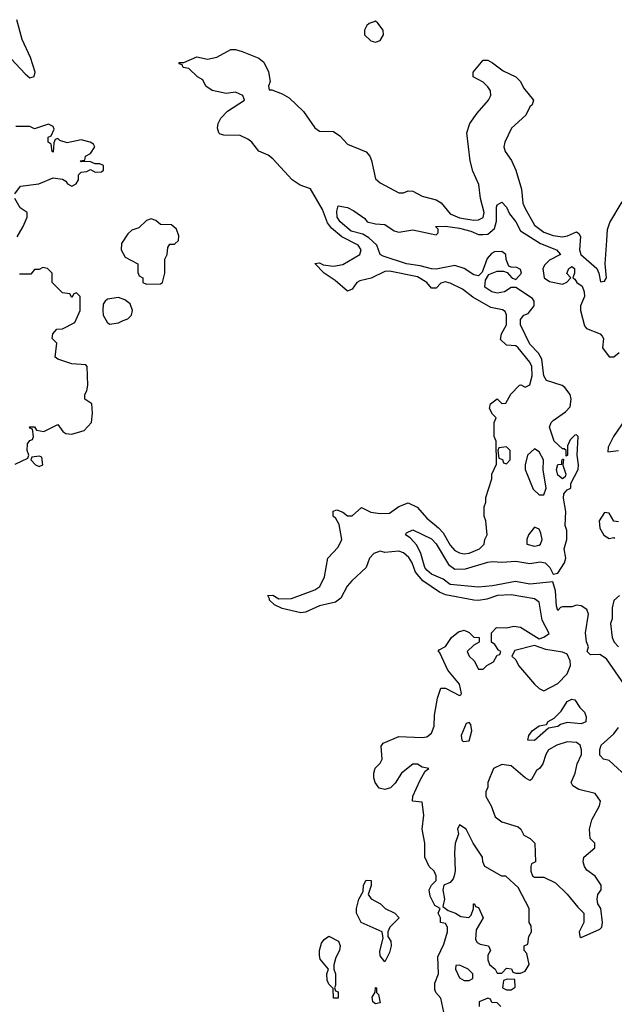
# Model space of a CAD drawing. Header units: inches. Extents: x 2601682 to 2755810, y 449311 to 584050.
# Tile 282 of 505: x 2672567 to 2675112, y 473040 to 477255. Entities that reach past the tile are written whole.
import ezdxf

# ---------------------------------------------------------------- set-up
doc = ezdxf.new("R2010")
doc.units = ezdxf.units.IN
doc.header["$MEASUREMENT"] = 0
doc.layers.add('C6477', color=7, linetype='Continuous')

msp = doc.modelspace()

# ---------------------------------------------------------------- linework, layer by layer
at = {"layer": 'C6477', "color": 2}
for points, elevation in [([(2672530, 477087.3), (2672590, 477022.8), (2672610, 477006), (2672628.7, 477011.3), (2672633.2, 477030), (2672612.7, 477092.7), (2672577.6, 477170), (2672554.8, 477254.8)], 10), ([(2674386, 472986), (2674370, 473066), (2674348, 473090), (2674343.1, 473103.1), (2674344, 473130), (2674359, 473170), (2674356.4, 473243.6), (2674382, 473298), (2674398, 473350), (2674398, 473370), (2674390, 473386), (2674368, 473390), (2674368, 473410), (2674358, 473430), (2674366, 473450), (2674343.1, 473463.1), (2674323.1, 473503.1), (2674319, 473530), (2674329, 473550), (2674349, 473570), (2674349.3, 473590), (2674341.2, 473610), (2674319, 473630), (2674301.2, 473670), (2674301.2, 473730), (2674289, 473790), (2674297.2, 473850), (2674290, 473906), (2674248, 473910), (2674248.9, 473931.1), (2674280.4, 473999.6), (2674302, 474038), (2674318, 474050), (2674290, 474055.3), (2674270, 474068), (2674250, 474068), (2674201, 474030), (2674174, 473986), (2674154, 473966), (2674130, 473959), (2674105.2, 473965.2), (2674088.7, 473990), (2674082, 474010), (2674082, 474030), (2674088.7, 474051.3), (2674110, 474072), (2674119, 474090), (2674114.6, 474145.4), (2674122, 474158), (2674190, 474186.8), (2674290, 474182), (2674310, 474184.9), (2674330, 474201), (2674341.2, 474230), (2674342, 474278), (2674355.3, 474350), (2674370, 474394), (2674390, 474394), (2674450, 474362), (2674455.3, 474364.7), (2674458, 474370), (2674448.7, 474410), (2674399, 474470), (2674364.7, 474544.7), (2674358, 474550), (2674362, 474558), (2674390, 474572), (2674415.3, 474610), (2674445.2, 474634.8), (2674470, 474642), (2674490, 474632), (2674510, 474612), (2674534, 474610), (2674534, 474590), (2674510, 474578), (2674482, 474550), (2674491.3, 474530), (2674512, 474510), (2674530, 474474), (2674550, 474474), (2674566, 474490), (2674594.6, 474505.4), (2674610, 474534), (2674622, 474538), (2674626, 474550), (2674616.4, 474556.4), (2674600.4, 474580.4), (2674586, 474590), (2674586, 474630), (2674607.3, 474652.7), (2674650, 474652), (2674681.2, 474658.8), (2674710, 474654), (2674790, 474604.7), (2674810, 474611), (2674832.5, 474627.5), (2674803.9, 474683.9), (2674790, 474761.2), (2674770, 474775.8), (2674670, 474792.4), (2674612, 474790), (2674565.7, 474774.3), (2674530, 474769.2), (2674510, 474769.3), (2674390, 474792.4), (2674363.6, 474803.6), (2674292.9, 474852.9), (2674260.4, 474890), (2674246.9, 474930), (2674233.1, 474953.1), (2674210, 474972.8), (2674190, 474979.7), (2674130, 474974.7), (2674110, 474979.7), (2674082, 474970), (2674064.4, 474950), (2674050, 474909.3), (2673987.8, 474852.2), (2673968.5, 474830), (2673941.7, 474778.3), (2673918.7, 474761.3), (2673850, 474745.1), (2673790, 474719.3), (2673770, 474716), (2673690, 474734), (2673658, 474750), (2673635.3, 474770), (2673636.4, 474776.4), (2673628.7, 474790), (2673650, 474791), (2673676, 474776), (2673730, 474777.3), (2673830, 474814.9), (2673851.2, 474828.8), (2673871.3, 474870), (2673885.1, 474950), (2673930, 474997.3), (2673945.6, 475030), (2673933.6, 475093.6), (2673920.2, 475120.2), (2673909.2, 475130), (2673909.2, 475150.8), (2673924, 475156), (2673950, 475146), (2673970, 475130.8), (2673990, 475130.8), (2674030, 475167.3), (2674070, 475146.7), (2674110, 475141.3), (2674150, 475142.4), (2674190, 475170.7), (2674230, 475186.8), (2674267.9, 475167.9), (2674310, 475120.7), (2674359, 475079), (2674378.7, 475058.7), (2674410, 475005.5), (2674430, 474983.1), (2674450, 474972.7), (2674470, 474968.8), (2674490, 474970.7), (2674535.3, 474990), (2674555.3, 475010), (2674558, 475030), (2674568, 475050), (2674562, 475110), (2674555.3, 475130), (2674555.3, 475170), (2674562, 475190), (2674562, 475210), (2674588, 475290), (2674588, 475310), (2674607.3, 475352.7), (2674606, 475450), (2674598, 475470), (2674598, 475530), (2674606, 475550), (2674590, 475566), (2674578, 475590), (2674582, 475610), (2674610, 475631.3), (2674630, 475612), (2674647.3, 475612.7), (2674668.9, 475651.1), (2674706, 475690), (2674711.6, 475691.6), (2674730, 475682), (2674750, 475692), (2674760.7, 475730), (2674758.3, 475770), (2674750, 475789.3), (2674700.7, 475850), (2674690, 475858), (2674650, 475860.9), (2674625.4, 475885.4), (2674629.3, 475910), (2674650.9, 475949.1), (2674651.2, 475991.2), (2674645.4, 476005.4), (2674632.7, 476012.7), (2674583, 476023), (2674507.1, 476067.1), (2674461.8, 476101.8), (2674410, 476126.6), (2674387.5, 476132.5), (2674370, 476126.6), (2674350, 476106), (2674330, 476106), (2674309.6, 476130), (2674270, 476154.2), (2674150, 476178), (2674130, 476176.8), (2674071.3, 476148.7), (2674022.8, 476137.2), (2674010.3, 476129.7), (2673990, 476101.2), (2673970, 476092.7), (2673917.7, 476137.7), (2673869.7, 476169.7), (2673829.5, 476210.5), (2673850, 476214), (2673865.4, 476205.4), (2673910, 476199.3), (2673950, 476206.4), (2674022.9, 476250), (2674028, 476270), (2674015.8, 476290), (2673945.5, 476325.5), (2673901.7, 476361.7), (2673884.8, 476384.8), (2673862.4, 476442.4), (2673810.8, 476530.8), (2673766.7, 476546.7), (2673733, 476570), (2673650, 476659.5), (2673630, 476675.1), (2673590, 476692.7), (2673560.7, 476730), (2673543.7, 476743.7), (2673510, 476758.7), (2673441.2, 476761.2), (2673424.5, 476764.5), (2673419, 476770), (2673412.7, 476790), (2673416, 476810), (2673427, 476833), (2673456.5, 476863.5), (2673528.7, 476910), (2673522, 476930), (2673490, 476945.2), (2673450, 476939.5), (2673390, 476952.3), (2673364, 476970), (2673350, 476998), (2673328, 477010), (2673290, 477046), (2673266, 477050), (2673262, 477062), (2673250, 477066), (2673250, 477072), (2673270, 477071.3), (2673324.7, 477095.3), (2673370, 477086), (2673410, 477094), (2673470, 477127.7), (2673490, 477127.7), (2673519, 477119), (2673590.4, 477090.4), (2673612.4, 477072.4), (2673632.1, 477032.1), (2673638.8, 476990), (2673632, 476970), (2673634, 476954), (2673646, 476954), (2673690, 476938), (2673719.9, 476919.9), (2673781.3, 476861.3), (2673830, 476791.3), (2673850, 476778), (2673910, 476776), (2673937.6, 476757.6), (2673970, 476721.6), (2674049.3, 476689.3), (2674064.9, 476670), (2674072, 476652.1), (2674090, 476573.4), (2674110, 476556.4), (2674190, 476513), (2674210, 476514), (2674230, 476522.8), (2674250, 476520.7), (2674290, 476498.7), (2674350, 476483.7), (2674370.2, 476470.2), (2674410, 476423.1), (2674450, 476406.2), (2674510, 476396.5), (2674530, 476398), (2674550, 476408.4), (2674554.5, 476430), (2674539.8, 476490), (2674532.3, 476550), (2674507.1, 476607.1), (2674494.5, 476650), (2674480.9, 476770), (2674493.2, 476810), (2674525.1, 476854.9), (2674573.2, 476910), (2674584, 476930), (2674582, 476950), (2674570, 476968), (2674550, 476988), (2674508, 477010), (2674508, 477030), (2674550, 477081), (2674570, 477081), (2674590, 477070.8), (2674636.3, 477036.3), (2674690, 477010.6), (2674700.9, 477000.9), (2674710.3, 476990.3), (2674722.6, 476962.6), (2674766.8, 476910), (2674761, 476890), (2674750, 476881.2), (2674733.7, 476846.3), (2674672.2, 476790), (2674643.8, 476730), (2674639.3, 476710), (2674645.5, 476690), (2674671.6, 476651.6), (2674690.3, 476610.3), (2674715.3, 476530), (2674720.3, 476470), (2674728.5, 476450), (2674770, 476375.5), (2674810, 476345.3), (2674850, 476330.4), (2674890, 476325.7), (2674911.1, 476328.9), (2674950, 476346), (2674959.8, 476339.8), (2674967.1, 476327.1), (2674963.6, 476270), (2674968.9, 476250), (2675037.3, 476190), (2675046, 476170), (2675052.7, 476132.7), (2675070, 476136), (2675078, 476150), (2675073.3, 476210), (2675079.7, 476310), (2675083.3, 476356.7), (2675093.4, 476386.6), (2675145.1, 476474.9)], 6), ([(2672546, 476510), (2672570, 476542), (2672648, 476552), (2672710, 476578), (2672750, 476572), (2672763.6, 476563.6), (2672771.6, 476551.6), (2672790, 476542), (2672808.4, 476551.6), (2672818, 476570), (2672818, 476590), (2672830, 476602), (2672854.6, 476605.4), (2672870, 476614), (2672890, 476602), (2672916.4, 476603.6), (2672926, 476610), (2672926, 476630), (2672910, 476638), (2672890, 476638), (2672867.3, 476647.3), (2672830, 476646), (2672826, 476650), (2672846, 476654), (2672848, 476670), (2672870, 476682), (2672888.7, 476710), (2672882, 476722), (2672868, 476730), (2672830, 476741.2), (2672770, 476728), (2672738, 476738), (2672730, 476746), (2672718, 476742), (2672712.7, 476727.3), (2672710, 476688), (2672706, 476690), (2672702, 476722), (2672688, 476730), (2672688, 476752), (2672702, 476758), (2672714, 476786), (2672710, 476798), (2672690, 476808), (2672630, 476788), (2672610, 476798), (2672550, 476798)], 10), ([(2672555.3, 476324.7), (2672582, 476370), (2672598, 476410), (2672598, 476430), (2672568, 476450), (2672546, 476490)], 10), ([(2675181.6, 474370), (2675078.8, 474518.8), (2675050, 474537.6), (2675010, 474535.3), (2674995.3, 474550), (2675002, 474570), (2674992.3, 474592.3), (2674988, 474630), (2675002, 474710), (2674994, 474730), (2674970, 474746), (2674950, 474749), (2674930, 474742), (2674890, 474742), (2674881, 474739), (2674870, 474726), (2674864.7, 474744.7), (2674860.9, 474810), (2674849, 474849), (2674750, 474838), (2674689.6, 474849.6), (2674590, 474831.2), (2674530, 474825.4), (2674410, 474837.6), (2674380.1, 474860.1), (2674330, 474881.3), (2674310, 474898.4), (2674301.3, 474910), (2674284.2, 474970), (2674266, 475006), (2674237.5, 475037.5), (2674218, 475050), (2674222, 475058), (2674250, 475070.7), (2674330, 475032.4), (2674350, 475010.5), (2674402, 474922), (2674430, 474903), (2674475.3, 474904.7), (2674570, 474933.1), (2674590, 474935.3), (2674630, 474932.4), (2674690, 474937.6), (2674750, 474926.8), (2674794.4, 474934.4), (2674816, 474930), (2674836, 474910), (2674850, 474882), (2674870, 474886), (2674899.3, 474930), (2674904, 474950), (2674898, 474990), (2674909, 475030), (2674908.9, 475068.9), (2674901.2, 475090), (2674904.5, 475150), (2674894, 475206), (2674895.3, 475224.7), (2674910, 475242), (2674926, 475250), (2674926, 475270), (2674957.2, 475330), (2674959.3, 475350), (2674953.2, 475390), (2674958, 475470), (2674950, 475478), (2674943.6, 475476.4), (2674923.6, 475456.4), (2674912, 475430), (2674912, 475390), (2674906, 475386), (2674906, 475410), (2674898, 475418), (2674890, 475418), (2674854, 475450), (2674834, 475510), (2674841.2, 475530), (2674850, 475538.8), (2674903.2, 475576.8), (2674922.7, 475597.3), (2674927.6, 475630), (2674923.6, 475650), (2674900.5, 475680.5), (2674888.5, 475688.5), (2674822.4, 475710), (2674809.8, 475730), (2674802, 475802), (2674786.9, 475826.9), (2674750, 475866), (2674710, 475948.7), (2674710, 475971), (2674725.2, 475990), (2674742.7, 475997.3), (2674769.2, 476030), (2674769, 476050), (2674761.2, 476061.2), (2674690, 476108.7), (2674670, 476108.7), (2674642, 476090), (2674610, 476084), (2674588, 476090), (2674558, 476110), (2674560.4, 476139.6), (2674575.3, 476164.7), (2674610, 476178), (2674638, 476178), (2674652.7, 476172.7), (2674674, 476150), (2674690, 476142), (2674715.3, 476170), (2674710, 476186), (2674694.6, 476194.6), (2674670, 476195.3), (2674660.2, 476200.2), (2674648.9, 476228.9), (2674648, 476250), (2674630, 476262), (2674599.6, 476260.4), (2674586, 476254), (2674567.7, 476232.3), (2674546, 476174), (2674530, 476158), (2674510, 476162), (2674470, 476189.4), (2674430, 476202.7), (2674350, 476186.3), (2674330, 476187.8), (2674281.6, 476201.6), (2674222, 476210), (2674122.7, 476242.7), (2674109.4, 476249.4), (2674095.3, 476290), (2674061.2, 476321.2), (2674036.2, 476336.2), (2673986, 476350), (2673938, 476390), (2673925.6, 476410), (2673924.5, 476435.5), (2673930, 476458), (2673970, 476451), (2673996.8, 476436.8), (2674043.6, 476403.6), (2674054, 476390), (2674090, 476381), (2674130, 476378), (2674170, 476351.3), (2674190, 476344.7), (2674250, 476354.8), (2674350, 476334), (2674358, 476342), (2674358, 476358), (2674346, 476370), (2674389.5, 476370.5), (2674450, 476362.4), (2674498, 476350), (2674530, 476334.8), (2674550, 476334.8), (2674570, 476336), (2674598.7, 476361.3), (2674607.9, 476392.1), (2674607.3, 476452.7), (2674610, 476462), (2674630, 476474), (2674650, 476452), (2674663.1, 476423.1), (2674690.5, 476390), (2674710.3, 476350.4), (2674796.5, 476296.5), (2674864.7, 476270), (2674882, 476250), (2674834.4, 476225.6), (2674814.4, 476205.6), (2674806, 476190), (2674811.3, 476150), (2674834.4, 476134.4), (2674890, 476122), (2674908.4, 476131.6), (2674926, 476150), (2674909, 476169), (2674918, 476190), (2674930, 476198), (2674942, 476190), (2674942, 476170), (2674934, 476150), (2674943.6, 476143.6), (2674951.3, 476130), (2674974, 476114), (2674983, 476090), (2674984.9, 476070), (2674967.3, 476030), (2674967.7, 476010), (2674983.8, 475943.8), (2674993.2, 475933.2), (2675051.3, 475910), (2675059.8, 475899.8), (2675066, 475890), (2675061, 475850), (2675090, 475811.3), (2675110, 475811), (2675132.7, 475830)], 2), ([(2672547.3, 475352.7), (2672602, 475378), (2672606, 475390), (2672598, 475410), (2672600.4, 475439.6), (2672610, 475454), (2672622, 475458), (2672626, 475470), (2672622, 475502), (2672610, 475506), (2672608.7, 475511.3), (2672630, 475512), (2672638, 475498), (2672670, 475492), (2672730, 475522), (2672751.6, 475491.6), (2672763.6, 475483.6), (2672790, 475481), (2672843.1, 475496.9), (2672874, 475530), (2672879, 475570), (2672875.3, 475610), (2672846, 475630), (2672846, 475650), (2672854.6, 475665.4), (2672859, 475690), (2672855.3, 475770), (2672850, 475778), (2672790, 475782), (2672730, 475802), (2672718, 475810), (2672726, 475870), (2672706, 475890), (2672708, 475910), (2672726, 475930), (2672750, 475932), (2672802, 475958), (2672826, 476010), (2672826, 476070), (2672810, 476086), (2672798, 476082), (2672790, 476066), (2672782, 476082), (2672750, 476086), (2672706, 476130), (2672706, 476170), (2672686, 476190), (2672666, 476194), (2672650, 476186), (2672630, 476186), (2672614, 476166), (2672566, 476166)], 10), ([(2675177.1, 475570), (2675108.2, 475470), (2675085.4, 475425.4), (2675084.7, 475404.7), (2675129.4, 475410.6)], 2), ([(2675130, 475105.2), (2675110, 475108.7), (2675090, 475142), (2675070, 475145.2), (2675046.7, 475110), (2675050, 475078), (2675067.8, 475047.8), (2675090, 475034), (2675110, 475038), (2675113.4, 475033.4)], 2), ([(2675134, 474790), (2675110, 474768), (2675103.4, 474736.6), (2675102.8, 474690), (2675096, 474670), (2675103, 474610), (2675110.8, 474590), (2675130, 474570.8)], 2), ([(2675180.4, 474000.4), (2675090, 474084), (2675066, 474090), (2675050, 474106), (2675049.5, 474130.5), (2675055.3, 474150), (2675110, 474198), (2675130, 474224.9)], 2), ([(2674626, 473030), (2674610, 473046), (2674587.3, 473047.3), (2674582, 473062), (2674570, 473066), (2674534, 473050), (2674534, 473030)], 6)]:
    msp.add_lwpolyline(points, dxfattribs=dict(at, elevation=elevation))
for points, elevation in [([(2674090, 477248), (2674062, 477238), (2674052, 477230), (2674042, 477210), (2674042, 477190), (2674070, 477164.7), (2674090, 477158), (2674110, 477166), (2674124, 477190), (2674122, 477210), (2674100.4, 477240.4)], 10), ([(2673130, 476402), (2673110, 476395.3), (2673076, 476364), (2673046.4, 476353.6), (2673030, 476338), (2673002.8, 476297.2), (2673001, 476270), (2673018, 476238), (2673072, 476210), (2673072.7, 476172.7), (2673078, 476158), (2673094, 476150), (2673094, 476130), (2673110, 476122), (2673170, 476124.7), (2673178, 476130), (2673188, 476170), (2673188, 476230), (2673198, 476250), (2673200.4, 476279.6), (2673210, 476294), (2673230, 476294), (2673246, 476310), (2673248, 476330), (2673238, 476358), (2673216.4, 476376.4), (2673170, 476378), (2673150, 476395.3)], 10), ([(2672990, 476066), (2672942, 476058), (2672932, 476050), (2672923.6, 476036.4), (2672922, 476010), (2672924.7, 475990), (2672940.7, 475960.7), (2672951.3, 475951.3), (2672990, 475957.3), (2673010, 475966.8), (2673030, 475974.8), (2673045.2, 475990), (2673049.2, 476010), (2673038.9, 476038.9), (2673016.2, 476056.2)], 10), ([(2674650, 475426), (2674618, 475422), (2674614, 475410), (2674618, 475378), (2674632.7, 475372.7), (2674638, 475358), (2674650, 475354), (2674666, 475370), (2674666, 475410)], 6), ([(2674770, 475418), (2674741, 475390), (2674730.8, 475350), (2674731, 475330), (2674764.5, 475244.5), (2674790, 475221), (2674810, 475221), (2674820.9, 475250), (2674807.5, 475327.5), (2674809.4, 475370), (2674790, 475405.2)], 6), ([(2672650, 475386), (2672618, 475382), (2672614, 475370), (2672634, 475350), (2672650, 475342), (2672666, 475350), (2672662, 475382)], 10), ([(2674890, 475288.7), (2674870, 475305.2), (2674865.1, 475330), (2674870, 475351.3), (2674887.3, 475352.7), (2674887.3, 475367.3), (2674890, 475374), (2674894, 475374), (2674892, 475348), (2674904.7, 475310), (2674902, 475298)], 2), ([(2674770, 475082), (2674744.7, 475050), (2674738, 475030), (2674738, 475010), (2674770, 475000.7), (2674790, 475004.9), (2674796, 475010), (2674802.7, 475030), (2674797.5, 475057.5), (2674790, 475074)], 6), ([(2674770, 474575.3), (2674686, 474554), (2674674, 474530), (2674690, 474514), (2674702, 474490), (2674770.6, 474410.6), (2674790, 474391.3), (2674810, 474382), (2674870, 474413), (2674910, 474454), (2674924.2, 474490), (2674923.6, 474510), (2674910, 474539.3), (2674890, 474547), (2674818.6, 474558.6)], 6), ([(2674970, 474240.7), (2674910, 474246.6), (2674882, 474238), (2674870, 474229.4), (2674830, 474222), (2674770, 474169.6), (2674742, 474170), (2674746.6, 474190), (2674760.9, 474210), (2674790, 474232.7), (2674822, 474238), (2674829, 474250), (2674855.1, 474264.9), (2674884.8, 474295.2), (2674910, 474336), (2674930, 474346), (2674943.6, 474343.6), (2674964, 474310), (2674984, 474290), (2674991, 474270), (2674990.6, 474249.4)], 2), ([(2674490, 474246), (2674478, 474242), (2674456, 474190), (2674458.8, 474170), (2674465.5, 474165.5), (2674490, 474168.2), (2674502, 474210), (2674498, 474238)], 6), ([(2674910, 474163.7), (2674866, 474150), (2674831, 474130), (2674818.8, 474110), (2674806, 474070), (2674791.3, 474050), (2674778.8, 474041.2), (2674758, 474002), (2674750, 473998), (2674730, 474009), (2674670, 474061.2), (2674630, 474066.6), (2674594.8, 474050), (2674571.3, 473990), (2674571.1, 473968.9), (2674562, 473950), (2674562, 473930), (2674584.7, 473890), (2674602.5, 473842.5), (2674630, 473821), (2674699.8, 473799.8), (2674712, 473790), (2674724.7, 473764.7), (2674752, 473750), (2674772, 473730), (2674774, 473650), (2674758, 473642), (2674754, 473630), (2674754, 473610), (2674762, 473590), (2674770, 473584.7), (2674810, 473584.7), (2674859.8, 473559.8), (2674910, 473511.3), (2674955.3, 473455.3), (2674982, 473430), (2674982, 473390), (2674962, 473350), (2674964.7, 473330), (2674970, 473326), (2675050, 473362), (2675058, 473370), (2675062, 473390), (2675054, 473450), (2675042, 473470), (2675038, 473490), (2675042, 473510), (2675055.3, 473530), (2675055.3, 473550), (2675030, 473588.7), (2674994.8, 473614.8), (2674984, 473630), (2674979, 473650), (2674982, 473670), (2675028, 473710), (2675028, 473730), (2675009, 473750), (2675005.2, 473790), (2675016, 473830), (2675049.2, 473890), (2675053.2, 473910), (2675030, 473942), (2674960.2, 473960.2), (2674934.6, 473974.6), (2674928, 473990), (2674944, 474030), (2674953.2, 474070), (2674971.3, 474108.7), (2674971.6, 474130), (2674965.2, 474150), (2674950, 474160.9)], 6), ([(2674450, 473808), (2674441, 473790), (2674444.7, 473770), (2674431.3, 473728.7), (2674427.7, 473690), (2674430.7, 473610.7), (2674426.8, 473590), (2674422.8, 473577.2), (2674410, 473562), (2674382, 473550), (2674378, 473530), (2674384.7, 473490), (2674378, 473458), (2674401, 473441), (2674432, 473430), (2674455.3, 473415.3), (2674488.7, 473411.3), (2674499, 473421), (2674508.7, 473450), (2674509, 473470), (2674514, 473470), (2674518, 473458), (2674530, 473454), (2674551, 473410), (2674520.7, 473359.3), (2674518, 473318), (2674524.7, 473304.7), (2674538, 473298), (2674574, 473290), (2674582, 473270), (2674571.3, 473250), (2674571.3, 473230), (2674578, 473210), (2674602, 473190), (2674610, 473174), (2674630, 473174), (2674650, 473194), (2674671.3, 473191.3), (2674678, 473178), (2674690, 473174), (2674710, 473174), (2674730, 473182), (2674748, 473210), (2674738, 473258), (2674726, 473270), (2674726, 473290), (2674742, 473298), (2674746, 473330), (2674758, 473350), (2674756.4, 473376.4), (2674748, 473390), (2674748, 473450), (2674700.4, 473540.4), (2674648, 473588), (2674630, 473588.7), (2674558, 473630), (2674548.7, 473650), (2674548, 473670), (2674508, 473730), (2674478, 473790)], 6), ([(2674130, 473222), (2674110, 473248), (2674107.7, 473267.7), (2674123.1, 473323.1), (2674118, 473350), (2674028.7, 473390), (2674008.7, 473430), (2674009, 473450), (2674019, 473490), (2674036.4, 473523.6), (2674038, 473550), (2674050, 473571), (2674071, 473570), (2674070.9, 473549.1), (2674058, 473510), (2674070.9, 473490.9), (2674110.6, 473470.6), (2674131.3, 473450), (2674172, 473430), (2674190.7, 473410), (2674151, 473370), (2674142, 473350), (2674142, 473330), (2674154.8, 473310), (2674156.3, 473290), (2674150, 473262)], 6), ([(2673910, 473066), (2673908, 473108), (2673890, 473126), (2673883.1, 473143.1), (2673882, 473170), (2673888, 473190), (2673853.2, 473233.2), (2673849.4, 473249.4), (2673849.4, 473270.6), (2673858.6, 473301.4), (2673870, 473318), (2673890, 473332), (2673932, 473310), (2673938, 473290), (2673936, 473270), (2673919.8, 473240.2), (2673911.1, 473208.9), (2673911, 473190), (2673918, 473170), (2673918, 473122), (2673914, 473110), (2673918, 473098), (2673930, 473094), (2673930, 473066)], 6), ([(2674450, 473208), (2674434, 473206), (2674432, 473190), (2674450, 473154), (2674470, 473142), (2674490, 473142), (2674506, 473150), (2674506, 473170), (2674486, 473190), (2674462, 473202)], 6), ([(2674652.7, 473147.3), (2674638, 473142), (2674634, 473110), (2674650, 473102), (2674670, 473102), (2674687.3, 473112.7), (2674686, 473146)], 6), ([(2674090, 473042), (2674078, 473050), (2674075.3, 473070), (2674088.7, 473091.3), (2674090, 473111.3), (2674094, 473110), (2674094, 473090), (2674102, 473082), (2674110, 473046)], 6)]:
    msp.add_lwpolyline(points, close=True, dxfattribs=dict(at, elevation=elevation))

doc.saveas('drawing.dxf')
